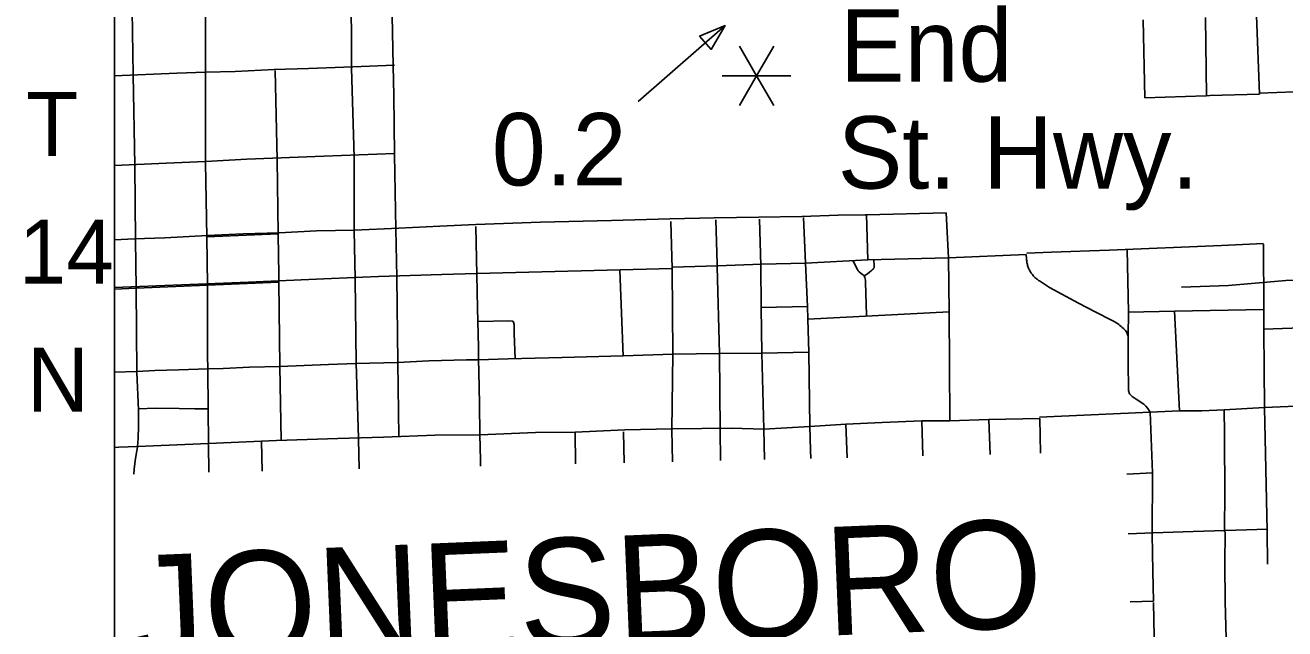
# Model space of a CAD drawing. Extents: x 309348 to 309445, y 336383 to 336484.
# Drawn here: x 309354.504 to 309357.843, y 336388.548 to 336390.15 of the extents above; entities that cross this region are included whole.
import ezdxf

# ---------------------------------------------------------------- set-up
doc = ezdxf.new("R2010")
doc.units = 0
doc.layers.add('R_Annotation', color=7, linetype='Continuous')
doc.layers.add('R_Border Notes', color=7, linetype='Continuous')

msp = doc.modelspace()

# ---------------------------------------------------------------- linework, layer by layer
at = {"layer": 'R_Annotation'}
for p, q in [((309356.4426, 336390.0154), (309356.3971, 336390.0941)), ((309356.4426, 336390.0154), (309356.4881, 336390.0941)), ((309356.3517, 336390.0154), (309356.4426, 336390.0154)), ((309356.4426, 336390.0154), (309356.3971, 336389.9366)), ((309356.4426, 336390.0154), (309356.5335, 336390.0154)), ((309356.4426, 336390.0154), (309356.4881, 336389.9366)), ((309356.0886, 336389.2728), (309356.0797, 336389.4998))]:
    msp.add_line(p, q, dxfattribs=at)
for points in [[(309355.3675, 336390.2719), (309355.3684, 336390.0368)], [(309354.9821, 336390.0221), (309354.9815, 336390.1931), (309354.9815, 336390.1934), (309354.9812, 336390.1969), (309354.9802, 336390.2001), (309354.9787, 336390.2032), (309354.9767, 336390.206), (309354.9742, 336390.2083), (309354.9714, 336390.2103), (309354.9683, 336390.2116), (309354.965, 336390.2125), (309354.9615, 336390.2127), (309354.9587, 336390.2124), (309354.7869, 336390.1884)], [(309354.7869, 336390.1884), (309354.7903, 336390.0178)], [(309355.4763, 336390.1759), (309355.479, 336390.0416)], [(309356.3592, 336390.1488), (309356.1288, 336389.9477)], [(309357.4677, 336390.164), (309357.4723, 336389.9575)], [(309357.6327, 336390.1702), (309357.6357, 336389.9627)], [(309357.7682, 336390.1755), (309357.7756, 336389.9667)], [(309354.7401, 336390.0159), (309354.9053, 336390.0223), (309354.9815, 336390.0255)], [(309354.7903, 336390.0178), (309354.7946, 336389.7775)], [(309354.9615, 336390.02), (309354.9615, 336390.02)], [(309355.3719, 336390.0395), (309355.2546, 336390.035), (309355.164, 336390.0325), (309355.0601, 336390.0274), (309354.9815, 336390.0255)], [(309354.9821, 336390.0221), (309354.9821, 336389.785)], [(309355.1661, 336390.0294), (309355.172, 336389.7926)], [(309355.3684, 336390.0368), (309355.3684, 336390.0355), (309355.3755, 336389.7993)], [(309355.483, 336390.044), (309355.3719, 336390.0395)], [(309355.479, 336390.0413), (309355.481, 336389.9643)], [(309358.19, 336389.9535), (309358.188, 336389.9723), (309358.1822, 336389.9785), (309358.1726, 336389.9843), (309358.1634, 336389.9858), (309358.1292, 336389.9838), (309357.9559, 336389.9771), (309357.8687, 336389.9732), (309357.7755, 336389.9693)], [(309355.481, 336389.9643), (309355.4832, 336389.8063)], [(309357.4723, 336389.9575), (309357.6336, 336389.9626), (309357.6357, 336389.9627)], [(309357.6357, 336389.9627), (309357.6442, 336389.963)], [(309357.6442, 336389.963), (309357.7756, 336389.9667)], [(309358.5302, 336389.9055), (309358.4641, 336389.8084), (309358.4089, 336389.767), (309358.402, 336389.7532), (309358.4043, 336389.6958), (309358.4066, 336389.5578), (309358.402, 336389.5279), (309358.3813, 336389.5072), (309358.3377, 336389.5003), (309358.1376, 336389.4842), (309357.8456, 336389.4727), (309357.6938, 336389.4589), (309357.5696, 336389.4543)], [(309354.9821, 336389.7885), (309354.8778, 336389.7836), (309354.7401, 336389.7778)], [(309354.9821, 336389.7885), (309355.0912, 336389.7942), (309355.2952, 336389.8025), (309355.4831, 336389.8094)], [(309354.9821, 336389.785), (309354.9854, 336389.5884)], [(309355.172, 336389.7926), (309355.1743, 336389.596)], [(309355.3755, 336389.7993), (309355.3759, 336389.6048)], [(309355.4832, 336389.8063), (309355.4866, 336389.6088)], [(309354.7946, 336389.7775), (309354.7962, 336389.5799)], [(309356.7343, 336389.6468), (309356.9456, 336389.6518)], [(309356.9456, 336389.6518), (309356.9515, 336389.5325)], [(309355.6987, 336389.621), (309355.6027, 336389.6168), (309355.4939, 336389.6116), (309355.3769, 336389.6063), (309355.2762, 336389.604), (309355.1774, 336389.5987), (309355.0814, 336389.5958), (309354.9872, 336389.5917), (309354.8743, 336389.5858), (309354.7936, 336389.5829), (309354.7401, 336389.5807)], [(309355.6987, 336389.621), (309355.8701, 336389.6268), (309356.0584, 336389.6315), (309356.2123, 336389.6359), (309356.3299, 336389.6385), (309356.4487, 336389.6408), (309356.5627, 336389.6426), (309356.6593, 336389.6461), (309356.7343, 336389.6468)], [(309355.6988, 336389.6161), (309355.7014, 336389.4871)], [(309356.2151, 336389.6292), (309356.2189, 336389.5045)], [(309356.3343, 336389.6337), (309356.3383, 336389.5162), (309356.3385, 336389.5084)], [(309356.4504, 336389.6354), (309356.4542, 336389.5123)], [(309356.5668, 336389.6394), (309356.5728, 336389.5187)], [(309356.7306, 336389.6467), (309356.7343, 336389.6468)], [(309356.7343, 336389.6468), (309356.7376, 336389.527)], [(309355.1743, 336389.596), (309354.9854, 336389.5884)], [(309354.9854, 336389.5884), (309354.9867, 336389.4599)], [(309355.1743, 336389.596), (309355.1743, 336389.5933), (309355.1757, 336389.4879), (309355.1759, 336389.4682)], [(309355.3759, 336389.6048), (309355.3789, 336389.4767)], [(309355.4866, 336389.6088), (309355.4887, 336389.4812)], [(309354.7962, 336389.5799), (309354.7975, 336389.4524)], [(309357.7863, 336389.5706), (309357.6753, 336389.5654), (309357.3778, 336389.5527), (309357.2245, 336389.5475), (309357.1595, 336389.5452)], [(309357.4251, 336389.5547), (309357.4291, 336389.3885)], [(309357.7863, 336389.5692), (309357.7875, 336389.3958)], [(309356.5728, 336389.5187), (309356.4555, 336389.5153), (309356.3391, 336389.5113), (309356.2188, 336389.5081)], [(309356.5728, 336389.5187), (309356.7376, 336389.527)], [(309356.5728, 336389.5187), (309356.5776, 336389.4033)], [(309356.6983, 336389.525), (309356.7082, 336389.5042), (309356.7099, 336389.5015), (309356.7119, 336389.4984), (309356.7134, 336389.4964), (309356.7147, 336389.4952), (309356.7207, 336389.4903), (309356.7248, 336389.4872), (309356.7276, 336389.4844), (309356.7294, 336389.4805), (309356.7314, 336389.4732), (309356.7318, 336389.468), (309356.7343, 336389.38)], [(309356.7276, 336389.4844), (309356.7365, 336389.4904), (309356.7417, 336389.4942), (309356.7461, 336389.4979), (309356.7493, 336389.5008), (309356.7515, 336389.5028), (309356.7527, 336389.504), (309356.7532, 336389.5047), (309356.7536, 336389.5055), (309356.7539, 336389.5061), (309356.7542, 336389.5069), (309356.7544, 336389.5078), (309356.7544, 336389.5089), (309356.7544, 336389.5115), (309356.7537, 336389.5274)], [(309356.7376, 336389.527), (309356.9515, 336389.5325)], [(309356.9515, 336389.5325), (309357.1575, 336389.5415)], [(309356.9515, 336389.5325), (309356.9536, 336389.3889)], [(309357.1575, 336389.5415), (309357.1582, 336389.5295), (309357.1584, 336389.527), (309357.1587, 336389.5245), (309357.159, 336389.522), (309357.1594, 336389.5195), (309357.16, 336389.5171), (309357.1606, 336389.5146), (309357.1612, 336389.5122), (309357.162, 336389.5098), (309357.1629, 336389.5074), (309357.1638, 336389.5051), (309357.1648, 336389.5028), (309357.1659, 336389.5005), (309357.167, 336389.4983), (309357.1683, 336389.4961), (309357.1696, 336389.494), (309357.171, 336389.4919), (309357.1724, 336389.4899), (309357.174, 336389.4879), (309357.1756, 336389.4859), (309357.1772, 336389.484), (309357.1789, 336389.4822), (309357.1807, 336389.4804), (309357.1826, 336389.4787), (309357.1845, 336389.4771), (309357.1864, 336389.4755), (309357.1884, 336389.474), (309357.1905, 336389.4726), (309357.1926, 336389.4712), (309357.2189, 336389.4541), (309357.2961, 336389.4125), (309357.3402, 336389.3889), (309357.3854, 336389.3663), (309357.389, 336389.3644), (309357.3925, 336389.3624), (309357.396, 336389.3603), (309357.3993, 336389.3581), (309357.4026, 336389.3557), (309357.4059, 336389.3533), (309357.409, 336389.3507), (309357.4121, 336389.348), (309357.415, 336389.3453), (309357.4179, 336389.3424), (309357.4206, 336389.3394), (309357.4233, 336389.3364), (309357.4281, 336389.3244)], [(309354.7401, 336389.4536), (309355.0961, 336389.4682), (309355.316, 336389.4781), (309355.4401, 336389.4834), (309355.608, 336389.4887), (309355.7013, 336389.491)], [(309355.4887, 336389.4812), (309355.4916, 336389.2552)], [(309356.2189, 336389.5045), (309355.7013, 336389.491)], [(309355.7014, 336389.4871), (309355.7028, 336389.3994), (309355.7052, 336389.2957), (309355.7056, 336389.2616)], [(309356.2207, 336389.2767), (309356.2189, 336389.5045)], [(309356.3385, 336389.5084), (309356.3442, 336389.2789)], [(309356.4542, 336389.5123), (309356.4546, 336389.4009)], [(309354.7975, 336389.4524), (309354.7401, 336389.4495)], [(309354.9867, 336389.4599), (309354.7975, 336389.4524)], [(309354.7975, 336389.4524), (309354.7998, 336389.2285)], [(309355.1759, 336389.4682), (309354.9867, 336389.4599)], [(309354.9867, 336389.4599), (309354.9867, 336389.3623), (309354.9869, 336389.2761), (309354.9876, 336389.2348)], [(309355.1759, 336389.4682), (309355.1785, 336389.2444)], [(309355.3789, 336389.4767), (309355.3813, 336389.2518)], [(309356.4546, 336389.4009), (309356.5776, 336389.4033)], [(309356.4546, 336389.4009), (309356.4567, 336389.2795)], [(309356.5776, 336389.4033), (309356.5786, 336389.3697)], [(309356.5786, 336389.3697), (309356.9536, 336389.3889)], [(309356.9536, 336389.3889), (309356.954, 336389.2489), (309356.9553, 336389.1003)], [(309357.4291, 336389.3885), (309357.4281, 336389.3244)], [(309357.4291, 336389.3885), (309357.551, 336389.3912)], [(309357.551, 336389.3912), (309357.7875, 336389.3958)], [(309357.551, 336389.3912), (309357.564, 336389.1265)], [(309357.7875, 336389.3958), (309357.7874, 336389.3408)], [(309357.7874, 336389.3434), (309357.9108, 336389.3474), (309358.0522, 336389.352), (309358.2328, 336389.3564), (309358.4146, 336389.366), (309358.4776, 336389.3706), (309358.5446, 336389.3713), (309358.6708, 336389.3792), (309358.684, 336389.3799), (309358.7882, 336389.3852), (309358.8964, 336389.3892)], [(309355.7036, 336389.3633), (309355.7862, 336389.3653), (309355.7963, 336389.3643), (309355.7983, 336389.3617), (309355.7996, 336389.3552), (309355.8002, 336389.3321), (309355.8026, 336389.2649)], [(309356.5786, 336389.3697), (309356.5811, 336389.2821)], [(309357.4281, 336389.3244), (309357.4274, 336389.2564), (309357.4285, 336389.1807), (309357.4316, 336389.1716), (309357.4387, 336389.1642), (309357.4489, 336389.1571), (309357.4693, 336389.1445), (309357.4746, 336389.1392), (309357.4798, 336389.1328), (309357.4862, 336389.1234)], [(309357.7874, 336389.3408), (309357.7892, 336389.1356)], [(309356.4567, 336389.2795), (309356.5811, 336389.2821)], [(309356.5811, 336389.2821), (309356.5842, 336389.0853)], [(309355.1785, 336389.2444), (309355.3076, 336389.2493), (309355.3802, 336389.2518), (309355.4916, 336389.2552)], [(309355.3812, 336389.2518), (309355.3872, 336389.0547)], [(309355.4916, 336389.2552), (309355.5739, 336389.2591), (309355.6733, 336389.2622), (309355.7056, 336389.2616)], [(309355.4916, 336389.2552), (309355.4939, 336389.0585)], [(309355.9272, 336389.2684), (309355.7838, 336389.2644), (309355.7056, 336389.2616)], [(309355.7056, 336389.2616), (309355.706, 336389.2311), (309355.7078, 336389.145), (309355.7093, 336389.0627)], [(309356.0886, 336389.2728), (309355.9272, 336389.2684)], [(309356.2207, 336389.2767), (309356.0886, 336389.2728)], [(309356.2207, 336389.2767), (309356.2181, 336389.0761)], [(309356.3442, 336389.2789), (309356.2207, 336389.2767)], [(309356.4567, 336389.2795), (309356.3442, 336389.2789)], [(309356.3442, 336389.2789), (309356.3464, 336389.0762)], [(309356.4567, 336389.2795), (309356.4619, 336389.078)], [(309354.7401, 336389.2288), (309354.7998, 336389.2313)], [(309354.7998, 336389.2313), (309354.847, 336389.2332), (309354.9109, 336389.2354), (309354.9875, 336389.2376), (309355.0289, 336389.2388), (309355.0984, 336389.2422), (309355.1785, 336389.2444)], [(309354.7998, 336389.2285), (309354.8038, 336389.129)], [(309354.9876, 336389.2348), (309354.9889, 336389.133)], [(309355.1784, 336389.2444), (309355.1819, 336389.048)], [(309354.8038, 336389.129), (309354.804, 336389.1088), (309354.8039, 336389.0861), (309354.8028, 336389.0527), (309354.8014, 336389.0319)], [(309354.8037, 336389.1319), (309354.8488, 336389.1334), (309354.9116, 336389.1331), (309354.9536, 336389.1322), (309354.9889, 336389.1322)], [(309354.9889, 336389.133), (309354.9898, 336389.0397)], [(309357.1931, 336389.1094), (309357.4862, 336389.1234)], [(309357.4862, 336389.1234), (309357.564, 336389.1265)], [(309357.4862, 336389.1234), (309357.4926, 336388.9617)], [(309357.564, 336389.1265), (309357.6227, 336389.1264), (309357.6822, 336389.1294)], [(309357.6822, 336389.1294), (309357.7892, 336389.1356)], [(309357.6822, 336389.1294), (309357.6834, 336389.066), (309357.6836, 336389.0154), (309357.6838, 336388.9486), (309357.684, 336388.9149), (309357.6836, 336388.8051)], [(309357.7892, 336389.1356), (309357.9767, 336389.1434)], [(309357.7892, 336389.1356), (309357.7967, 336388.8084)], [(309356.4619, 336389.078), (309356.3761, 336389.0804), (309356.2181, 336389.0784)], [(309356.4619, 336389.078), (309356.5842, 336389.0853)], [(309356.5842, 336389.0853), (309356.6796, 336389.0912)], [(309356.5842, 336389.0853), (309356.5859, 336389.022), (309356.5866, 336388.9999)], [(309356.6796, 336389.0912), (309356.7754, 336389.0958), (309356.8812, 336389.0996)], [(309356.6796, 336389.0912), (309356.6825, 336389.0021)], [(309356.8812, 336389.0996), (309356.9553, 336389.1003)], [(309356.8812, 336389.0996), (309356.8834, 336389.0067)], [(309356.9553, 336389.1003), (309357.0585, 336389.1039)], [(309357.0585, 336389.1039), (309357.1933, 336389.1062)], [(309357.0585, 336389.1039), (309357.0616, 336389.0107)], [(309357.1933, 336389.1062), (309357.1953, 336389.0138)], [(309354.9898, 336389.0397), (309355.1695, 336389.0476), (309355.3325, 336389.0527), (309355.4532, 336389.057), (309355.5908, 336389.0622), (309355.7093, 336389.0627)], [(309355.1302, 336389.0458), (309355.132, 336388.9667)], [(309355.3873, 336389.052), (309355.3873, 336389.0513), (309355.3893, 336388.9726)], [(309355.7093, 336389.0627), (309355.8562, 336389.0687), (309355.9615, 336389.0698), (309356.0937, 336389.0759), (309356.2181, 336389.0784)], [(309355.7093, 336389.0627), (309355.7105, 336388.9961), (309355.7108, 336388.9799)], [(309355.9615, 336389.0698), (309355.9626, 336388.9857)], [(309356.0898, 336389.0705), (309356.0914, 336388.9886)], [(309356.2181, 336389.0761), (309356.2195, 336388.9915)], [(309356.3464, 336389.0762), (309356.3471, 336388.9944)], [(309356.4619, 336389.078), (309356.4637, 336388.9971)], [(309354.8014, 336389.0319), (309354.7519, 336389.0297), (309354.7401, 336389.0293)], [(309354.8013, 336389.0303), (309354.7977, 336389.0108), (309354.7949, 336388.9939), (309354.7924, 336388.9719), (309354.7916, 336388.9589)], [(309354.9898, 336389.0397), (309354.8014, 336389.0319)], [(309354.9898, 336389.0369), (309354.9909, 336388.9635)], [(309357.4239, 336388.9582), (309357.4926, 336388.9617)], [(309357.4926, 336388.9617), (309357.4914, 336388.7992)], [(309357.7966, 336388.8122), (309357.7412, 336388.8109), (309357.6852, 336388.8092), (309357.6004, 336388.8059), (309357.4939, 336388.8025), (309357.4282, 336388.8)], [(309357.4914, 336388.7992), (309357.4928, 336388.7001), (309357.4949, 336388.6216)], [(309357.6845, 336388.8051), (309357.6844, 336388.7205), (309357.6853, 336388.6204), (309357.688, 336388.5226)], [(309357.7967, 336388.8084), (309357.7974, 336388.7195)], [(309357.4331, 336388.6201), (309357.4949, 336388.6216)], [(309357.495, 336388.6175), (309357.4963, 336388.5272)]]:
    msp.add_lwpolyline(points, dxfattribs=at)
msp.add_lwpolyline([(309356.2915, 336390.1205), (309356.322, 336390.0856), (309356.3592, 336390.1488)], close=True, dxfattribs=at)
at = {"layer": 'R_Border Notes'}
msp.add_line((309354.7401, 336384.9236), (309354.7401, 336394.5049), dxfattribs=at)

# ---------------------------------------------------------------- texts
at = {"layer": 'R_Annotation'}
for s, height, p in [('End', 0.19206, (309356.6638, 336390)), ('T', 0.1696, (309354.506, 336389.8032)), ('0.2', 0.19206, (309355.7408, 336389.7246)), ('St. Hwy.', 0.19206, (309356.6578, 336389.7162)), ('14', 0.16963, (309354.4864, 336389.464)), ('N', 0.1696, (309354.5086, 336389.1247))]:
    msp.add_text(s, height=height, dxfattribs=at).set_placement(p)
msp.add_text('JONESBORO', height=0.28782, rotation=2.3695, dxfattribs=at).set_placement((309354.7912, 336388.4537))

doc.saveas('drawing.dxf')
